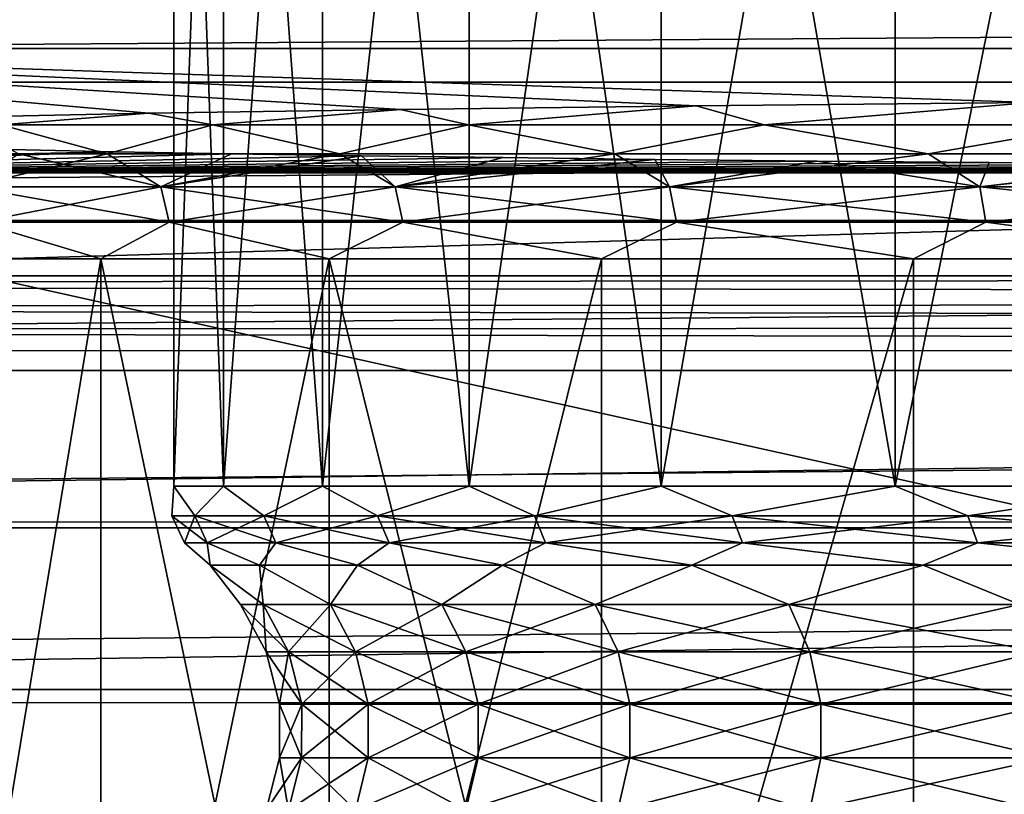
# Model space of a CAD drawing. Header units: metres. Extents: x -206 to 75, y -104 to 104.
# Tile 362 of 656: x -147.07 to -142.3, y 36.97 to 40.72. Entities that reach past the tile are written whole.
import ezdxf

# ---------------------------------------------------------------- set-up
doc = ezdxf.new("R2010")
doc.units = ezdxf.units.M
doc.layers.add('solid_01_1-CONSUMER_THERM_B_125288', color=7, linetype='CONTINUOUS')

msp = doc.modelspace()

# ---------------------------------------------------------------- linework, layer by layer
at = {"layer": 'solid_01_1-CONSUMER_THERM_B_125288'}
for points in [[(-158.776108, 66.195313), (-102.949013, 67.817345), (-158.757141, -66.251068)], [(-102.949013, 67.817345), (-158.757065, -66.804688), (-158.757141, -66.251068)], [(-102.949013, 67.817345), (-103.148926, 67.301086), (-158.757065, -66.804688)], [(-103.148926, 67.301086), (-103.25058, 66.756882), (-158.757065, -66.804688)], [(-103.25058, 66.756882), (-159.058624, -67.86515), (-158.858719, -67.348892)], [(-103.25058, 66.756882), (-103.250504, 66.203262), (-159.058624, -67.86515)], [(-103.25058, 66.756882), (-158.858719, -67.348892), (-158.757065, -66.804688)], [(-103.250504, 66.203262), (-103.231537, -66.243118), (-159.058624, -67.86515)], [(-146.078186, 44.981228, 27.376307), (-146.078171, 38.4655, 27.376303), (-146.319778, 38.4655, 25.463835)], [(-146.319778, 44.981228, 25.463837), (-146.319778, 38.4655, 25.463835), (-146.319778, 38.4655, 23.536165)], [(-146.078186, 44.981228, 27.376307), (-146.319778, 38.4655, 25.463835), (-146.319778, 44.981228, 25.463837)], [(-146.319778, 44.981228, 23.536163), (-146.319778, 38.4655, 23.536165), (-146.078171, 38.4655, 21.623697)], [(-146.319778, 44.981228, 25.463837), (-146.319778, 38.4655, 23.536165), (-146.319778, 44.981228, 23.536163)], [(-146.319778, 44.981228, 23.536163), (-146.078171, 38.4655, 21.623697), (-146.078186, 44.981228, 21.623693)], [(-145.598785, 44.981228, 29.243418), (-146.078171, 38.4655, 27.376303), (-146.078186, 44.981228, 27.376307)], [(-146.078186, 44.981228, 21.623693), (-146.078171, 38.4655, 21.623697), (-145.598785, 38.4655, 19.75659)], [(-146.078186, 44.981228, 21.623693), (-145.598785, 38.4655, 19.75659), (-145.598785, 44.981228, 19.756582)], [(-145.598785, 44.981228, 29.243418), (-145.598785, 38.4655, 29.24341), (-146.078171, 38.4655, 27.376303)], [(-144.88916, 44.981228, 31.035721), (-144.88916, 38.4655, 31.035711), (-145.598785, 38.4655, 29.24341)], [(-144.88916, 44.981228, 31.035721), (-145.598785, 38.4655, 29.24341), (-145.598785, 44.981228, 29.243418)], [(-145.598785, 44.981228, 19.756582), (-145.598785, 38.4655, 19.75659), (-144.88916, 38.4655, 17.964289)], [(-145.598785, 44.981228, 19.756582), (-144.88916, 38.4655, 17.964289), (-144.88916, 44.981228, 17.964279)], [(-143.960495, 44.981228, 32.724949), (-143.960495, 38.4655, 32.724941), (-144.88916, 38.4655, 31.035711)], [(-143.960495, 44.981228, 32.724949), (-144.88916, 38.4655, 31.035711), (-144.88916, 44.981228, 31.035721)], [(-144.88916, 44.981228, 17.964279), (-144.88916, 38.4655, 17.964289), (-143.960495, 38.4655, 16.275059)], [(-144.88916, 44.981228, 17.964279), (-143.960495, 38.4655, 16.275059), (-143.960495, 44.981228, 16.275049)], [(-142.827438, 44.981228, 34.28447), (-142.827438, 38.4655, 34.284458), (-143.960495, 38.4655, 32.724941)], [(-142.827438, 44.981228, 34.28447), (-143.960495, 38.4655, 32.724941), (-143.960495, 44.981228, 32.724949)], [(-143.960495, 44.981228, 16.275049), (-143.960495, 38.4655, 16.275059), (-142.827438, 38.4655, 14.715542)], [(-143.960495, 44.981228, 16.275049), (-142.827438, 38.4655, 14.715542), (-142.827438, 44.981228, 14.715532)], [(-141.507858, 44.981228, 35.689678), (-141.507858, 38.4655, 35.689667), (-142.827438, 38.4655, 34.284458)], [(-141.507858, 44.981228, 35.689678), (-142.827438, 38.4655, 34.284458), (-142.827438, 44.981228, 34.28447)], [(-142.827438, 44.981228, 14.715532), (-142.827438, 38.4655, 14.715542), (-141.507858, 38.4655, 13.310331)], [(-142.827438, 44.981228, 14.715532), (-141.507858, 38.4655, 13.310331), (-141.507858, 44.981228, 13.310323)], [(-89.964531, 41.016792, 108.5), (-172.035614, 41.016754, 108.5), (-172.545212, 40.420033, 108.5)], [(-89.964531, 41.016792, 108.5), (-172.545212, 40.420033, 108.5), (-89.454918, 40.420071, 108.5)], [(-111.998276, 40.583405, 63.5), (-150.001862, 39.483021, 63.5), (-150.001862, 40.583385, 63.5)], [(-111.998276, 40.583405, 63.5), (-111.998276, 39.483036, 63.5), (-150.001862, 39.483021, 63.5)], [(-111.998276, 40.583405, 63.5), (-150.001862, 40.583385, 63.5), (-142.165909, 40.321934, 38.533939)], [(-146.441345, 40.270229, 33.59687), (-150.001862, 40.583385, 63.5), (-147.428909, 40.249802, 31.64625)], [(-145.222382, 40.289249, 35.412815), (-150.001862, 40.583385, 63.5), (-146.441345, 40.270229, 33.59687)], [(-143.790115, 40.306572, 37.066803), (-150.001862, 40.583385, 63.5), (-145.222382, 40.289249, 35.412815)], [(-142.165909, 40.321934, 38.533939), (-150.001862, 40.583385, 63.5), (-143.790115, 40.306572, 37.066803)], [(-89.454918, 40.420071, 108.5), (-172.545212, 40.420033, 108.5), (-172.954926, 39.751484, 108.5)], [(-89.454918, 40.420071, 108.5), (-172.954926, 39.751484, 108.5), (-89.045204, 39.751526, 108.5)], [(-145.222382, 40.289249, 35.412815), (-146.441345, 40.270229, 33.59687), (-146.130142, 40.213737, 34.072479)], [(-145.222382, 40.289249, 35.412815), (-146.130142, 40.213737, 34.072479), (-144.893097, 40.213737, 35.793159)], [(-143.790115, 40.306572, 37.066803), (-145.222382, 40.289249, 35.412815), (-144.893097, 40.213737, 35.793159)], [(-143.790115, 40.306572, 37.066803), (-144.893097, 40.213737, 35.793159), (-143.461395, 40.213737, 37.355621)], [(-142.165909, 40.321934, 38.533939), (-143.790115, 40.306572, 37.066803), (-143.461395, 40.213737, 37.355621)], [(-142.165909, 40.321934, 38.533939), (-143.461395, 40.213737, 37.355621), (-141.855103, 40.213737, 38.737968)], [(-146.441345, 40.270229, 33.59687), (-147.428909, 40.249802, 31.64625), (-147.155228, 40.213734, 32.217682)], [(-146.441345, 40.270229, 33.59687), (-147.155228, 40.213734, 32.217682), (-146.130142, 40.213737, 34.072479)], [(-147.548737, 40.074493, 31.160904), (-146.642517, 40.074493, 33.075523), (-147.155228, 40.213734, 32.217682)], [(-146.642517, 40.074493, 33.075523), (-146.130142, 40.213737, 34.072479), (-147.155228, 40.213734, 32.217682)], [(-146.642517, 40.074493, 33.075523), (-145.515747, 40.074493, 34.869228), (-146.130142, 40.213737, 34.072479)], [(-145.515747, 40.074493, 34.869228), (-144.893097, 40.213737, 35.793159), (-146.130142, 40.213737, 34.072479)], [(-145.515747, 40.074493, 34.869228), (-144.184311, 40.074493, 36.516727), (-144.893097, 40.213737, 35.793159)], [(-144.184311, 40.074493, 36.516727), (-143.461395, 40.213737, 37.355621), (-144.893097, 40.213737, 35.793159)], [(-144.184311, 40.074493, 36.516727), (-142.666977, 40.074493, 37.994789), (-143.461395, 40.213737, 37.355621)], [(-142.666977, 40.074493, 37.994789), (-141.855103, 40.213737, 38.737968), (-143.461395, 40.213737, 37.355621)], [(-142.666977, 40.074493, 37.994789), (-140.985123, 40.074493, 39.282574), (-141.855103, 40.213737, 38.737968)], [(-147.109665, 40.094448, 16.811472), (-149.500061, 39.981224, 6), (-146.60376, 40.084301, 15.842401)], [(-147.070557, 40.074493, 16.756281), (-147.109665, 40.094448, 16.811472), (-146.60376, 40.084301, 15.842401)], [(-146.60376, 40.084301, 15.842401), (-149.500061, 39.981224, 6), (-146.039368, 40.074493, 14.905974)], [(-145.41008, 40.064941, 13.993874), (-146.039368, 40.074493, 14.905974), (-149.500061, 39.981224, 6)], [(-145.41008, 40.064941, 13.993874), (-149.500061, 39.981224, 6), (-144.72612, 40.05582, 13.122935)], [(-144.72612, 40.05582, 13.122935), (-149.500061, 39.981224, 6), (-143.989578, 40.047157, 12.295753)], [(-143.989578, 40.047157, 12.295753), (-149.500061, 39.981224, 6), (-143.203735, 40.038994, 11.516036)], [(-147.309921, 39.914196, 31.535387), (-146.642517, 40.074493, 33.075523), (-147.548737, 40.074493, 31.160904)], [(-147.309921, 39.914196, 31.535387), (-146.382889, 39.914196, 33.381275), (-146.642517, 40.074493, 33.075523)], [(-146.382889, 39.914196, 15.618725), (-147.309921, 39.914196, 17.464613), (-147.070557, 40.074493, 16.756281)], [(-147.070557, 40.074493, 16.756281), (-146.60376, 40.084301, 15.842401), (-146.039368, 40.074493, 14.905974)], [(-146.382889, 39.914196, 15.618725), (-147.070557, 40.074493, 16.756281), (-146.039368, 40.074493, 14.905974)], [(-146.382889, 39.914196, 33.381275), (-145.515747, 40.074493, 34.869228), (-146.642517, 40.074493, 33.075523)], [(-146.382889, 39.914196, 15.618725), (-146.039368, 40.074493, 14.905974), (-145.41008, 40.064941, 13.993874)], [(-146.382889, 39.914196, 33.381275), (-145.247818, 39.914196, 35.107059), (-145.515747, 40.074493, 34.869228)], [(-145.247818, 39.914196, 13.892941), (-146.382889, 39.914196, 15.618725), (-145.41008, 40.064941, 13.993874)], [(-145.247818, 39.914196, 35.107059), (-144.184311, 40.074493, 36.516727), (-145.515747, 40.074493, 34.869228)], [(-145.247818, 39.914196, 13.892941), (-145.41008, 40.064941, 13.993874), (-144.72612, 40.05582, 13.122935)], [(-145.247818, 39.914196, 35.107059), (-143.920074, 39.914196, 36.6894), (-144.184311, 40.074493, 36.516727)], [(-145.247818, 39.914196, 13.892941), (-144.72612, 40.05582, 13.122935), (-143.989578, 40.047157, 12.295753)], [(-143.920074, 39.914196, 12.310599), (-145.247818, 39.914196, 13.892941), (-143.989578, 40.047157, 12.295753)], [(-143.920074, 39.914196, 36.6894), (-142.666977, 40.074493, 37.994789), (-144.184311, 40.074493, 36.516727)], [(-143.920074, 39.914196, 12.310599), (-143.989578, 40.047157, 12.295753), (-143.203735, 40.038994, 11.516036)], [(-143.920074, 39.914196, 36.6894), (-142.417618, 39.914196, 38.106903), (-142.666977, 40.074493, 37.994789)], [(-142.417618, 39.914196, 38.106903), (-140.985123, 40.074493, 39.282574), (-142.666977, 40.074493, 37.994789)], [(-142.417618, 39.914196, 38.106903), (-140.760742, 39.914196, 39.340393), (-140.985123, 40.074493, 39.282574)], [(-143.203735, 40.038994, 11.516036), (-149.500061, 39.981224, 6), (-142.371262, 40.031353, 10.786353)], [(-142.371262, 40.031353, 10.786353), (-149.500061, 39.981224, 6), (-141.49559, 40.024265, 10.109704)], [(-141.49559, 40.024265, 10.109704), (-149.500061, 39.981224, 6), (-140.57988, 40.017761, 9.48849)], [(-140.57988, 40.017761, 9.48849), (-149.500061, 39.981224, 6), (-139.627853, 40.011864, 8.925205)], [(-139.627853, 40.011864, 8.925205), (-149.500061, 39.981224, 6), (-138.642929, 40.006592, 8.421848)], [(-138.642929, 40.006592, 8.421848), (-149.500061, 39.981224, 6), (-137.629044, 40.001968, 7.980417)], [(-149.500061, 39.981224, 6), (-135.792053, 39.995445, 7.357163), (-137.629044, 40.001968, 7.980417)], [(-142.417618, 39.914196, 10.893098), (-143.920074, 39.914196, 12.310599), (-143.203735, 40.038994, 11.516036)], [(-142.417618, 39.914196, 10.893098), (-143.203735, 40.038994, 11.516036), (-142.371262, 40.031353, 10.786353)], [(-142.417618, 39.914196, 10.893098), (-142.371262, 40.031353, 10.786353), (-141.49559, 40.024265, 10.109704)], [(-140.760742, 39.914196, 9.659606), (-142.417618, 39.914196, 10.893098), (-141.49559, 40.024265, 10.109704)], [(-149.500061, 39.981224, 6), (-133.898193, 39.991051, 6.937518), (-135.792053, 39.995445, 7.357163)], [(-149.500061, 39.981224, 6), (-131.96994, 39.988842, 6.726448), (-133.898193, 39.991051, 6.937518)], [(-149.500061, 39.981224, 6), (-130.030197, 39.988842, 6.726447), (-131.96994, 39.988842, 6.726448)], [(-112.500069, 39.981243, 6), (-130.030197, 39.988842, 6.726447), (-149.500061, 39.981224, 6)], [(-112.500069, 39.981243, 6), (-149.500061, 39.981224, 6), (-112.500061, 31.781242, 6)], [(-149.500061, 39.981224, 6), (-149.500061, 31.781225, 6), (-112.500061, 31.781242, 6)], [(-146.342346, 39.742748, 33.357864), (-146.382889, 39.914196, 33.381275), (-147.309921, 39.914196, 31.535387)], [(-146.342346, 39.742748, 33.357864), (-147.309921, 39.914196, 31.535387), (-147.266937, 39.742748, 31.516842)], [(-147.266937, 39.742748, 17.483158), (-147.309921, 39.914196, 17.464613), (-146.382889, 39.914196, 15.618725)], [(-147.266937, 39.742748, 17.483158), (-146.382889, 39.914196, 15.618725), (-146.342346, 39.742748, 15.642135)], [(-145.210266, 39.742748, 35.079102), (-145.247818, 39.914196, 35.107059), (-146.382889, 39.914196, 33.381275)], [(-145.210266, 39.742748, 35.079102), (-146.382889, 39.914196, 33.381275), (-146.342346, 39.742748, 33.357864)], [(-146.342346, 39.742748, 15.642135), (-146.382889, 39.914196, 15.618725), (-145.247818, 39.914196, 13.892941)], [(-146.342346, 39.742748, 15.642135), (-145.247818, 39.914196, 13.892941), (-145.210266, 39.742748, 13.920899)], [(-143.886017, 39.742748, 36.657272), (-143.920074, 39.914196, 36.6894), (-145.247818, 39.914196, 35.107059)], [(-143.886017, 39.742748, 36.657272), (-145.247818, 39.914196, 35.107059), (-145.210266, 39.742748, 35.079102)], [(-145.210266, 39.742748, 13.920899), (-145.247818, 39.914196, 13.892941), (-143.920074, 39.914196, 12.310599)], [(-145.210266, 39.742748, 13.920899), (-143.920074, 39.914196, 12.310599), (-143.886017, 39.742748, 12.342729)], [(-142.387512, 39.742748, 38.071037), (-142.417618, 39.914196, 38.106903), (-143.920074, 39.914196, 36.6894)], [(-142.387512, 39.742748, 38.071037), (-143.920074, 39.914196, 36.6894), (-143.886017, 39.742748, 36.657272)], [(-143.886017, 39.742748, 12.342729), (-143.920074, 39.914196, 12.310599), (-142.417618, 39.914196, 10.893098)], [(-143.886017, 39.742748, 12.342729), (-142.417618, 39.914196, 10.893098), (-142.387512, 39.742748, 10.928964)], [(-140.735016, 39.742752, 39.301277), (-140.760742, 39.914196, 39.340393), (-142.417618, 39.914196, 38.106903)], [(-140.735016, 39.742752, 39.301277), (-142.417618, 39.914196, 38.106903), (-142.387512, 39.742748, 38.071037)], [(-142.387512, 39.742748, 10.928964), (-142.417618, 39.914196, 10.893098), (-140.760742, 39.914196, 9.659606)], [(-142.387512, 39.742748, 10.928964), (-140.760742, 39.914196, 9.659606), (-140.735016, 39.742752, 9.698724)], [(-89.045204, 39.751526, 108.5), (-172.954926, 39.751484, 108.5), (-173.255432, 39.026073, 108.5)], [(-89.045204, 39.751526, 108.5), (-173.255432, 39.026073, 108.5), (-88.744705, 39.026115, 108.5)], [(-147.266937, 39.742748, 31.516842), (-147.54985, 39.566074, 30.776506), (-146.672638, 39.566074, 32.725601)], [(-147.266937, 39.742748, 17.483158), (-146.672638, 39.566074, 16.274401), (-147.54985, 39.566074, 18.223494)], [(-146.342346, 39.742748, 33.357864), (-147.266937, 39.742748, 31.516842), (-146.672638, 39.566074, 32.725601)], [(-147.266937, 39.742748, 17.483158), (-146.342346, 39.742748, 15.642135), (-146.672638, 39.566074, 16.274401)], [(-146.342346, 39.742748, 33.357864), (-146.672638, 39.566074, 32.725601), (-145.566879, 39.566078, 34.554745)], [(-146.342346, 39.742748, 15.642135), (-145.566879, 39.566078, 14.445254), (-146.672638, 39.566074, 16.274401)], [(-145.210266, 39.742748, 35.079102), (-146.342346, 39.742748, 33.357864), (-145.566879, 39.566078, 34.554745)], [(-146.342346, 39.742748, 15.642135), (-145.210266, 39.742748, 13.920899), (-145.566879, 39.566078, 14.445254)], [(-145.210266, 39.742748, 35.079102), (-145.566879, 39.566078, 34.554745), (-144.248703, 39.566078, 36.23727)], [(-145.210266, 39.742748, 13.920899), (-144.248703, 39.566078, 12.762729), (-145.566879, 39.566078, 14.445254)], [(-143.886017, 39.742748, 36.657272), (-145.210266, 39.742748, 35.079102), (-144.248703, 39.566078, 36.23727)], [(-145.210266, 39.742748, 13.920899), (-143.886017, 39.742748, 12.342729), (-144.248703, 39.566078, 12.762729)], [(-143.886017, 39.742748, 36.657272), (-144.248703, 39.566078, 36.23727), (-142.737335, 39.566078, 37.748642)], [(-143.886017, 39.742748, 12.342729), (-142.737335, 39.566078, 11.25136), (-144.248703, 39.566078, 12.762729)], [(-142.387512, 39.742748, 38.071037), (-143.886017, 39.742748, 36.657272), (-142.737335, 39.566078, 37.748642)], [(-143.886017, 39.742748, 12.342729), (-142.387512, 39.742748, 10.928964), (-142.737335, 39.566078, 11.25136)], [(-142.387512, 39.742748, 38.071037), (-142.737335, 39.566078, 37.748642), (-141.05481, 39.566078, 39.066814)], [(-142.387512, 39.742748, 10.928964), (-141.05481, 39.566078, 9.933186), (-142.737335, 39.566078, 11.25136)], [(-140.735016, 39.742752, 39.301277), (-142.387512, 39.742748, 38.071037), (-141.05481, 39.566078, 39.066814)], [(-142.387512, 39.742748, 10.928964), (-140.735016, 39.742752, 9.698724), (-141.05481, 39.566078, 9.933186)], [(-147.549866, 34.281227, 30.776482), (-146.672653, 34.281227, 32.725563), (-147.54985, 39.566074, 30.776506)], [(-147.549866, 34.281227, 18.223509), (-147.54985, 39.566074, 18.223494), (-146.672638, 39.566074, 16.274401)], [(-146.672653, 34.281227, 16.274426), (-147.549866, 34.281227, 18.223509), (-146.672638, 39.566074, 16.274401)], [(-146.672653, 34.281227, 32.725563), (-146.672638, 39.566074, 32.725601), (-147.54985, 39.566074, 30.776506)], [(-146.672653, 34.281227, 16.274426), (-146.672638, 39.566074, 16.274401), (-145.566879, 39.566078, 14.445254)], [(-145.566864, 34.281227, 14.445239), (-146.672653, 34.281227, 16.274426), (-145.566879, 39.566078, 14.445254)], [(-146.672653, 34.281227, 32.725563), (-145.566879, 34.281227, 34.554745), (-146.672638, 39.566074, 32.725601)], [(-145.566879, 34.281227, 34.554745), (-145.566879, 39.566078, 34.554745), (-146.672638, 39.566074, 32.725601)], [(-144.248611, 34.281227, 36.23737), (-144.248703, 39.566078, 36.23727), (-145.566879, 39.566078, 34.554745)], [(-145.566879, 34.281227, 34.554745), (-144.248611, 34.281227, 36.23737), (-145.566879, 39.566078, 34.554745)], [(-145.566864, 34.281227, 14.445239), (-145.566879, 39.566078, 14.445254), (-144.248703, 39.566078, 12.762729)], [(-144.248596, 34.281227, 12.762612), (-145.566864, 34.281227, 14.445239), (-144.248703, 39.566078, 12.762729)], [(-144.248611, 34.281227, 36.23737), (-142.737335, 39.566078, 37.748642), (-144.248703, 39.566078, 36.23727)], [(-144.248596, 34.281227, 12.762612), (-144.248703, 39.566078, 12.762729), (-142.737335, 39.566078, 11.25136)], [(-144.248611, 34.281227, 36.23737), (-142.737198, 34.281227, 37.748756), (-142.737335, 39.566078, 37.748642)], [(-142.737183, 34.281227, 11.251227), (-144.248596, 34.281227, 12.762612), (-142.737335, 39.566078, 11.25136)], [(-142.737198, 34.281227, 37.748756), (-141.05481, 39.566078, 39.066814), (-142.737335, 39.566078, 37.748642)], [(-142.737183, 34.281227, 11.251227), (-142.737335, 39.566078, 11.25136), (-141.05481, 39.566078, 9.933186)], [(-142.737198, 34.281227, 37.748756), (-141.054688, 34.281227, 39.066891), (-141.05481, 39.566078, 39.066814)], [(-141.054672, 34.281227, 9.933097), (-142.737183, 34.281227, 11.251227), (-141.05481, 39.566078, 9.933186)], [(-162.553787, 39.443985, 63.5), (-150.001862, 39.483021, 63.5), (-111.998276, 39.483036, 63.5)], [(-99.461288, 39.362534, 63.5), (-162.553787, 39.443985, 63.5), (-111.998276, 39.483036, 63.5)], [(-162.553787, 39.443985, 63.5), (-99.461288, 39.362534, 63.5), (-162.53154, 39.332439, 63.5)], [(-162.53154, 39.332439, 63.5), (-99.461288, 39.362534, 63.5), (-99.497536, 39.239677, 63.5)], [(-162.53154, 39.332439, 63.5), (-99.497536, 39.239677, 63.5), (-162.496643, 39.223804, 63.5)], [(-162.496643, 39.223804, 63.5), (-99.497536, 39.239677, 63.5), (-99.549232, 39.122292, 63.5)], [(-162.496643, 39.223804, 63.5), (-99.549232, 39.122292, 63.5), (-162.449829, 39.120266, 63.5)], [(-162.096909, 38.291012, 63.5), (-162.449829, 39.120266, 63.5), (-99.549232, 39.122292, 63.5)], [(-162.096909, 38.291012, 63.5), (-99.549232, 39.122292, 63.5), (-99.902328, 38.293732, 63.5)], [(-88.744705, 39.026115, 108.5), (-173.255432, 39.026073, 108.5), (-173.438461, 38.263622, 108.5)], [(-88.744705, 39.026115, 108.5), (-173.438461, 38.263622, 108.5), (-88.561668, 38.263664, 108.5)], [(-146.329254, 38.322731, 24.5), (-146.319778, 38.4655, 23.536165), (-146.319778, 38.4655, 25.463835)], [(-146.217484, 38.322731, 26.347729), (-146.329254, 38.322731, 24.5), (-146.319778, 38.4655, 25.463835)], [(-146.329254, 38.322731, 24.5), (-146.217484, 38.322731, 22.652271), (-146.319778, 38.4655, 23.536165)], [(-146.217484, 38.322731, 26.347729), (-146.319778, 38.4655, 25.463835), (-146.078171, 38.4655, 27.376303)], [(-146.217484, 38.322731, 22.652271), (-146.078171, 38.4655, 21.623697), (-146.319778, 38.4655, 23.536165)], [(-145.88382, 38.322731, 28.168514), (-146.217484, 38.322731, 26.347729), (-146.078171, 38.4655, 27.376303)], [(-146.217484, 38.322731, 22.652271), (-145.88382, 38.322731, 20.831486), (-146.078171, 38.4655, 21.623697)], [(-145.88382, 38.322731, 28.168514), (-146.078171, 38.4655, 27.376303), (-145.598785, 38.4655, 29.24341)], [(-145.88382, 38.322731, 20.831486), (-145.598785, 38.4655, 19.75659), (-146.078171, 38.4655, 21.623697)], [(-145.333099, 38.322731, 29.935804), (-145.88382, 38.322731, 28.168514), (-145.598785, 38.4655, 29.24341)], [(-145.88382, 38.322731, 20.831486), (-145.333099, 38.322731, 19.064196), (-145.598785, 38.4655, 19.75659)], [(-145.333099, 38.322731, 29.935804), (-145.598785, 38.4655, 29.24341), (-144.88916, 38.4655, 31.035711)], [(-145.333099, 38.322731, 19.064196), (-144.88916, 38.4655, 17.964289), (-145.598785, 38.4655, 19.75659)], [(-144.57338, 38.322731, 31.623827), (-145.333099, 38.322731, 29.935804), (-144.88916, 38.4655, 31.035711)], [(-145.333099, 38.322731, 19.064196), (-144.57338, 38.322731, 17.376173), (-144.88916, 38.4655, 17.964289)], [(-144.57338, 38.322731, 31.623827), (-144.88916, 38.4655, 31.035711), (-143.960495, 38.4655, 32.724941)], [(-144.57338, 38.322731, 17.376173), (-143.960495, 38.4655, 16.275059), (-144.88916, 38.4655, 17.964289)], [(-143.615738, 38.322731, 33.20797), (-144.57338, 38.322731, 31.623827), (-143.960495, 38.4655, 32.724941)], [(-144.57338, 38.322731, 17.376173), (-143.615738, 38.322731, 15.792031), (-143.960495, 38.4655, 16.275059)], [(-143.615738, 38.322731, 33.20797), (-143.960495, 38.4655, 32.724941), (-142.827438, 38.4655, 34.284458)], [(-143.615738, 38.322731, 15.792031), (-142.827438, 38.4655, 14.715542), (-143.960495, 38.4655, 16.275059)], [(-142.474121, 38.322731, 34.665131), (-143.615738, 38.322731, 33.20797), (-142.827438, 38.4655, 34.284458)], [(-143.615738, 38.322731, 15.792031), (-142.474121, 38.322731, 14.33487), (-142.827438, 38.4655, 14.715542)], [(-142.474121, 38.322731, 34.665131), (-142.827438, 38.4655, 34.284458), (-141.507858, 38.4655, 35.689667)], [(-142.474121, 38.322731, 14.33487), (-141.507858, 38.4655, 13.310331), (-142.827438, 38.4655, 14.715542)], [(-141.165192, 38.322735, 35.97406), (-142.474121, 38.322731, 34.665131), (-141.507858, 38.4655, 35.689667)], [(-142.474121, 38.322731, 14.33487), (-141.165192, 38.322735, 13.025941), (-141.507858, 38.4655, 13.310331)], [(-162.096909, 38.291012, 63.5), (-99.902328, 38.293732, 63.5), (-161.879105, 37.416245, 63.5)], [(-161.879105, 37.416245, 63.5), (-99.902328, 38.293732, 63.5), (-100.120598, 37.418884, 63.5)], [(-146.157059, 38.191608, 22.659609), (-146.217484, 38.322731, 22.652271), (-146.329254, 38.322731, 24.5)], [(-146.268372, 38.191608, 24.5), (-146.329254, 38.322731, 24.5), (-146.217484, 38.322731, 26.347729)], [(-146.268372, 38.191608, 24.5), (-146.157059, 38.191608, 22.659609), (-146.329254, 38.322731, 24.5)], [(-146.157059, 38.191608, 26.340391), (-146.268372, 38.191608, 24.5), (-146.217484, 38.322731, 26.347729)], [(-145.824707, 38.191608, 20.846054), (-145.88382, 38.322731, 20.831486), (-146.217484, 38.322731, 22.652271)], [(-146.157059, 38.191608, 22.659609), (-145.824707, 38.191608, 20.846054), (-146.217484, 38.322731, 22.652271)], [(-146.157059, 38.191608, 26.340391), (-146.217484, 38.322731, 26.347729), (-145.88382, 38.322731, 28.168514)], [(-145.824707, 38.191608, 28.153946), (-146.157059, 38.191608, 26.340391), (-145.88382, 38.322731, 28.168514)], [(-145.276184, 38.191608, 19.085783), (-145.333099, 38.322731, 19.064196), (-145.88382, 38.322731, 20.831486)], [(-145.824707, 38.191608, 20.846054), (-145.276184, 38.191608, 19.085783), (-145.88382, 38.322731, 20.831486)], [(-145.824707, 38.191608, 28.153946), (-145.88382, 38.322731, 28.168514), (-145.333099, 38.322731, 29.935804)], [(-145.276184, 38.191608, 29.914217), (-145.824707, 38.191608, 28.153946), (-145.333099, 38.322731, 29.935804)], [(-144.519485, 38.191608, 17.404463), (-144.57338, 38.322731, 17.376173), (-145.333099, 38.322731, 19.064196)], [(-145.276184, 38.191608, 19.085783), (-144.519485, 38.191608, 17.404463), (-145.333099, 38.322731, 19.064196)], [(-145.276184, 38.191608, 29.914217), (-145.333099, 38.322731, 29.935804), (-144.57338, 38.322731, 31.623827)], [(-144.519485, 38.191608, 31.595537), (-145.276184, 38.191608, 29.914217), (-144.57338, 38.322731, 31.623827)], [(-143.565643, 38.191608, 15.826611), (-143.615738, 38.322731, 15.792031), (-144.57338, 38.322731, 17.376173)], [(-144.519485, 38.191608, 17.404463), (-143.565643, 38.191608, 15.826611), (-144.57338, 38.322731, 17.376173)], [(-144.519485, 38.191608, 31.595537), (-144.57338, 38.322731, 31.623827), (-143.615738, 38.322731, 33.20797)], [(-143.565643, 38.191608, 33.173389), (-144.519485, 38.191608, 31.595537), (-143.615738, 38.322731, 33.20797)], [(-142.428558, 38.191608, 14.375237), (-142.474121, 38.322731, 14.33487), (-143.615738, 38.322731, 15.792031)], [(-143.565643, 38.191608, 15.826611), (-142.428558, 38.191608, 14.375237), (-143.615738, 38.322731, 15.792031)], [(-143.565643, 38.191608, 33.173389), (-143.615738, 38.322731, 33.20797), (-142.474121, 38.322731, 34.665131)], [(-142.428558, 38.191608, 34.624763), (-143.565643, 38.191608, 33.173389), (-142.474121, 38.322731, 34.665131)], [(-141.124832, 38.191612, 13.071505), (-141.165192, 38.322735, 13.025941), (-142.474121, 38.322731, 14.33487)], [(-142.428558, 38.191608, 34.624763), (-142.474121, 38.322731, 34.665131), (-141.165192, 38.322735, 35.97406)], [(-142.428558, 38.191608, 14.375237), (-141.124832, 38.191612, 13.071505), (-142.474121, 38.322731, 14.33487)], [(-141.124832, 38.191612, 35.928493), (-142.428558, 38.191608, 34.624763), (-141.165192, 38.322735, 35.97406)], [(-88.561668, 38.263664, 108.5), (-173.500061, 37.481213, 108.5), (-88.500069, 37.481255, 108.5)], [(-88.561668, 38.263664, 108.5), (-173.438461, 38.263622, 108.5), (-173.500061, 37.481213, 108.5)], [(-146.268372, 38.191608, 24.5), (-146.142715, 38.083473, 25.452694), (-146.142715, 38.083473, 23.547306)], [(-146.157059, 38.191608, 26.340391), (-146.142715, 38.083473, 25.452694), (-146.268372, 38.191608, 24.5)], [(-146.268372, 38.191608, 24.5), (-146.142715, 38.083473, 23.547306), (-146.157059, 38.191608, 22.659609)], [(-146.157059, 38.191608, 26.340391), (-145.9039, 38.083477, 27.343058), (-146.142715, 38.083473, 25.452694)], [(-145.824707, 38.191608, 28.153946), (-145.9039, 38.083477, 27.343058), (-146.157059, 38.191608, 26.340391)], [(-146.157059, 38.191608, 22.659609), (-146.142715, 38.083473, 23.547306), (-145.9039, 38.083477, 21.656942)], [(-146.157059, 38.191608, 22.659609), (-145.9039, 38.083477, 21.656942), (-145.824707, 38.191608, 20.846054)], [(-145.824707, 38.191608, 28.153946), (-145.430054, 38.083477, 29.188585), (-145.9039, 38.083477, 27.343058)], [(-145.824707, 38.191608, 20.846054), (-145.9039, 38.083477, 21.656942), (-145.430054, 38.083477, 19.811415)], [(-145.276184, 38.191608, 29.914217), (-145.430054, 38.083477, 29.188585), (-145.824707, 38.191608, 28.153946)], [(-145.824707, 38.191608, 20.846054), (-145.430054, 38.083477, 19.811415), (-145.276184, 38.191608, 19.085783)], [(-145.276184, 38.191608, 29.914217), (-144.728622, 38.083477, 30.960171), (-145.430054, 38.083477, 29.188585)], [(-145.276184, 38.191608, 19.085783), (-145.430054, 38.083477, 19.811415), (-144.728622, 38.083477, 18.039829)], [(-144.519485, 38.191608, 31.595537), (-144.728622, 38.083477, 30.960171), (-145.276184, 38.191608, 29.914217)], [(-145.276184, 38.191608, 19.085783), (-144.728622, 38.083477, 18.039829), (-144.519485, 38.191608, 17.404463)], [(-144.519485, 38.191608, 31.595537), (-143.810699, 38.083477, 32.629875), (-144.728622, 38.083477, 30.960171)], [(-144.519485, 38.191608, 17.404463), (-144.728622, 38.083477, 18.039829), (-143.810699, 38.083477, 16.370125)], [(-143.565643, 38.191608, 33.173389), (-143.810699, 38.083477, 32.629875), (-144.519485, 38.191608, 31.595537)], [(-144.519485, 38.191608, 17.404463), (-143.810699, 38.083477, 16.370125), (-143.565643, 38.191608, 15.826611)], [(-143.565643, 38.191608, 33.173389), (-142.690735, 38.083477, 34.171368), (-143.810699, 38.083477, 32.629875)], [(-143.565643, 38.191608, 15.826611), (-143.810699, 38.083477, 16.370125), (-142.690735, 38.083477, 14.828633)], [(-142.428558, 38.191608, 34.624763), (-142.690735, 38.083477, 34.171368), (-143.565643, 38.191608, 33.173389)], [(-143.565643, 38.191608, 15.826611), (-142.690735, 38.083477, 14.828633), (-142.428558, 38.191608, 14.375237)], [(-142.428558, 38.191608, 34.624763), (-141.386414, 38.083477, 35.560337), (-142.690735, 38.083477, 34.171368)], [(-142.428558, 38.191608, 14.375237), (-142.690735, 38.083477, 14.828633), (-141.386414, 38.083477, 13.439665)], [(-141.124832, 38.191612, 35.928493), (-141.386414, 38.083477, 35.560337), (-142.428558, 38.191608, 34.624763)], [(-142.428558, 38.191608, 14.375237), (-141.386414, 38.083477, 13.439665), (-141.124832, 38.191612, 13.071505)], [(-145.886841, 37.892265, 26.307581), (-146.142715, 38.083473, 25.452694), (-145.9039, 38.083477, 27.343058)], [(-145.886841, 37.892265, 22.692419), (-145.9039, 38.083477, 21.656942), (-146.142715, 38.083473, 23.547306)], [(-145.99617, 37.892265, 24.5), (-146.142715, 38.083473, 23.547306), (-146.142715, 38.083473, 25.452694)], [(-145.886841, 37.892265, 26.307581), (-145.99617, 37.892265, 24.5), (-146.142715, 38.083473, 25.452694)], [(-145.99617, 37.892265, 24.5), (-145.886841, 37.892265, 22.692419), (-146.142715, 38.083473, 23.547306)], [(-145.56041, 37.892265, 28.088804), (-145.9039, 38.083477, 27.343058), (-145.430054, 38.083477, 29.188585)], [(-145.56041, 37.892265, 28.088804), (-145.886841, 37.892265, 26.307581), (-145.9039, 38.083477, 27.343058)], [(-145.56041, 37.892265, 20.911196), (-145.430054, 38.083477, 19.811415), (-145.9039, 38.083477, 21.656942)], [(-145.886841, 37.892265, 22.692419), (-145.56041, 37.892265, 20.911196), (-145.9039, 38.083477, 21.656942)], [(-145.021667, 37.892265, 29.817694), (-145.56041, 37.892265, 28.088804), (-145.430054, 38.083477, 29.188585)], [(-145.56041, 37.892265, 20.911196), (-145.021667, 37.892265, 19.182306), (-145.430054, 38.083477, 19.811415)], [(-145.021667, 37.892265, 29.817694), (-145.430054, 38.083477, 29.188585), (-144.728622, 38.083477, 30.960171)], [(-145.021667, 37.892265, 19.182306), (-144.728622, 38.083477, 18.039829), (-145.430054, 38.083477, 19.811415)], [(-144.278458, 37.892265, 31.46904), (-145.021667, 37.892265, 29.817694), (-144.728622, 38.083477, 30.960171)], [(-145.021667, 37.892265, 19.182306), (-144.278458, 37.892265, 17.53096), (-144.728622, 38.083477, 18.039829)], [(-144.278458, 37.892265, 31.46904), (-144.728622, 38.083477, 30.960171), (-143.810699, 38.083477, 32.629875)], [(-144.278458, 37.892265, 17.53096), (-143.810699, 38.083477, 16.370125), (-144.728622, 38.083477, 18.039829)], [(-143.341629, 37.892269, 33.018761), (-144.278458, 37.892265, 31.46904), (-143.810699, 38.083477, 32.629875)], [(-144.278458, 37.892265, 17.53096), (-143.341629, 37.892269, 15.981239), (-143.810699, 38.083477, 16.370125)], [(-143.341629, 37.892269, 33.018761), (-143.810699, 38.083477, 32.629875), (-142.690735, 38.083477, 34.171368)], [(-143.341629, 37.892269, 15.981239), (-142.690735, 38.083477, 14.828633), (-143.810699, 38.083477, 16.370125)], [(-142.224823, 37.892269, 34.44426), (-143.341629, 37.892269, 33.018761), (-142.690735, 38.083477, 34.171368)], [(-143.341629, 37.892269, 15.981239), (-142.224823, 37.892269, 14.55574), (-142.690735, 38.083477, 14.828633)], [(-142.224823, 37.892269, 34.44426), (-142.690735, 38.083477, 34.171368), (-141.386414, 38.083477, 35.560337)], [(-142.224823, 37.892269, 14.55574), (-141.386414, 38.083477, 13.439665), (-142.690735, 38.083477, 14.828633)], [(-145.763611, 37.663292, 22.70738), (-145.886841, 37.892265, 22.692419), (-145.99617, 37.892265, 24.5)], [(-145.87204, 37.663292, 24.5), (-145.99617, 37.892265, 24.5), (-145.886841, 37.892265, 26.307581)], [(-145.87204, 37.663292, 24.5), (-145.763611, 37.663292, 22.70738), (-145.99617, 37.892265, 24.5)], [(-145.439896, 37.663292, 20.940903), (-145.56041, 37.892265, 20.911196), (-145.886841, 37.892265, 22.692419)], [(-145.763611, 37.663292, 22.70738), (-145.439896, 37.663292, 20.940903), (-145.886841, 37.892265, 22.692419)], [(-145.763611, 37.663292, 26.29262), (-145.886841, 37.892265, 26.307581), (-145.56041, 37.892265, 28.088804)], [(-145.763611, 37.663292, 26.29262), (-145.87204, 37.663292, 24.5), (-145.886841, 37.892265, 26.307581)], [(-145.439896, 37.663292, 28.059097), (-145.763611, 37.663292, 26.29262), (-145.56041, 37.892265, 28.088804)], [(-144.905609, 37.663292, 19.226324), (-145.021667, 37.892265, 19.182306), (-145.56041, 37.892265, 20.911196)], [(-145.439896, 37.663292, 20.940903), (-144.905609, 37.663292, 19.226324), (-145.56041, 37.892265, 20.911196)], [(-145.439896, 37.663292, 28.059097), (-145.56041, 37.892265, 28.088804), (-145.021667, 37.892265, 29.817694)], [(-144.905609, 37.663292, 29.773676), (-145.439896, 37.663292, 28.059097), (-145.021667, 37.892265, 29.817694)], [(-144.168549, 37.663292, 17.588648), (-144.278458, 37.892265, 17.53096), (-145.021667, 37.892265, 19.182306)], [(-144.905609, 37.663292, 19.226324), (-144.168549, 37.663292, 17.588648), (-145.021667, 37.892265, 19.182306)], [(-144.905609, 37.663292, 29.773676), (-145.021667, 37.892265, 29.817694), (-144.278458, 37.892265, 31.46904)], [(-144.168549, 37.663292, 31.411352), (-144.905609, 37.663292, 29.773676), (-144.278458, 37.892265, 31.46904)], [(-143.239471, 37.663292, 16.051754), (-143.341629, 37.892269, 15.981239), (-144.278458, 37.892265, 17.53096)], [(-144.168549, 37.663292, 31.411352), (-144.278458, 37.892265, 31.46904), (-143.341629, 37.892269, 33.018761)], [(-144.168549, 37.663292, 17.588648), (-143.239471, 37.663292, 16.051754), (-144.278458, 37.892265, 17.53096)], [(-143.239471, 37.663292, 32.948246), (-144.168549, 37.663292, 31.411352), (-143.341629, 37.892269, 33.018761)], [(-142.131897, 37.663292, 14.638054), (-142.224823, 37.892269, 14.55574), (-143.341629, 37.892269, 15.981239)], [(-143.239471, 37.663292, 16.051754), (-142.131897, 37.663292, 14.638054), (-143.341629, 37.892269, 15.981239)], [(-143.239471, 37.663292, 32.948246), (-143.341629, 37.892269, 33.018761), (-142.224823, 37.892269, 34.44426)], [(-142.131897, 37.663292, 34.361946), (-143.239471, 37.663292, 32.948246), (-142.224823, 37.892269, 34.44426)], [(-145.700119, 37.410809, 22.71509), (-145.763611, 37.663292, 22.70738), (-145.87204, 37.663292, 24.5)], [(-145.80809, 37.410809, 24.5), (-145.87204, 37.663292, 24.5), (-145.763611, 37.663292, 26.29262)], [(-145.80809, 37.410809, 24.5), (-145.700119, 37.410809, 22.71509), (-145.87204, 37.663292, 24.5)], [(-145.700119, 37.410809, 26.28491), (-145.80809, 37.410809, 24.5), (-145.763611, 37.663292, 26.29262)], [(-145.377792, 37.410809, 20.956207), (-145.439896, 37.663292, 20.940903), (-145.763611, 37.663292, 22.70738)], [(-145.700119, 37.410809, 22.71509), (-145.377792, 37.410809, 20.956207), (-145.763611, 37.663292, 22.70738)], [(-145.700119, 37.410809, 26.28491), (-145.763611, 37.663292, 26.29262), (-145.439896, 37.663292, 28.059097)], [(-145.377792, 37.410809, 28.043793), (-145.700119, 37.410809, 26.28491), (-145.439896, 37.663292, 28.059097)], [(-144.84581, 37.410809, 19.249001), (-144.905609, 37.663292, 19.226324), (-145.439896, 37.663292, 20.940903)], [(-145.377792, 37.410809, 20.956207), (-144.84581, 37.410809, 19.249001), (-145.439896, 37.663292, 20.940903)], [(-145.377792, 37.410809, 28.043793), (-145.439896, 37.663292, 28.059097), (-144.905609, 37.663292, 29.773676)], [(-144.84581, 37.410809, 29.750999), (-145.377792, 37.410809, 28.043793), (-144.905609, 37.663292, 29.773676)], [(-144.111923, 37.410809, 17.618366), (-144.168549, 37.663292, 17.588648), (-144.905609, 37.663292, 19.226324)], [(-144.84581, 37.410809, 19.249001), (-144.111923, 37.410809, 17.618366), (-144.905609, 37.663292, 19.226324)], [(-144.84581, 37.410809, 29.750999), (-144.905609, 37.663292, 29.773676), (-144.168549, 37.663292, 31.411352)], [(-144.111923, 37.410809, 31.381634), (-144.84581, 37.410809, 29.750999), (-144.168549, 37.663292, 31.411352)], [(-143.186829, 37.410809, 16.088081), (-143.239471, 37.663292, 16.051754), (-144.168549, 37.663292, 17.588648)], [(-144.111923, 37.410809, 17.618366), (-143.186829, 37.410809, 16.088081), (-144.168549, 37.663292, 17.588648)], [(-144.111923, 37.410809, 31.381634), (-144.168549, 37.663292, 31.411352), (-143.239471, 37.663292, 32.948246)], [(-143.186829, 37.410809, 32.911919), (-144.111923, 37.410809, 31.381634), (-143.239471, 37.663292, 32.948246)], [(-142.08403, 37.410809, 14.680462), (-142.131897, 37.663292, 14.638054), (-143.239471, 37.663292, 16.051754)], [(-143.186829, 37.410809, 16.088081), (-142.08403, 37.410809, 14.680462), (-143.239471, 37.663292, 16.051754)], [(-143.186829, 37.410809, 32.911919), (-143.239471, 37.663292, 32.948246), (-142.131897, 37.663292, 34.361946)], [(-142.08403, 37.410809, 34.319538), (-143.186829, 37.410809, 32.911919), (-142.131897, 37.663292, 34.361946)], [(-173.500031, -37.518787, 108.5), (-88.500069, 37.481255, 108.5), (-173.500061, 37.481213, 108.5)], [(-173.500031, -37.518787, 108.5), (-88.500031, -37.518745, 108.5), (-88.500069, 37.481255, 108.5)], [(-161.879105, 37.416245, 63.5), (-100.120598, 37.418884, 63.5), (-161.801987, 36.518055, 63.5)], [(-161.801987, 36.518055, 63.5), (-100.120598, 37.418884, 63.5), (-100.198135, 36.520542, 63.5)], [(-145.808258, 37.150352, 24.5), (-145.80809, 37.410809, 24.5), (-145.700119, 37.410809, 26.28491)], [(-145.808258, 37.150352, 24.5), (-145.700287, 37.150352, 22.715071), (-145.80809, 37.410809, 24.5)], [(-145.700287, 37.150352, 26.284929), (-145.808258, 37.150352, 24.5), (-145.700119, 37.410809, 26.28491)], [(-145.700287, 37.150352, 22.715071), (-145.700119, 37.410809, 22.71509), (-145.80809, 37.410809, 24.5)], [(-145.700287, 37.150352, 22.715071), (-145.37796, 37.150352, 20.956169), (-145.700119, 37.410809, 22.71509)], [(-145.700287, 37.150352, 26.284929), (-145.700119, 37.410809, 26.28491), (-145.377792, 37.410809, 28.043793)], [(-145.37796, 37.150352, 28.043831), (-145.700287, 37.150352, 26.284929), (-145.377792, 37.410809, 28.043793)], [(-145.37796, 37.150352, 20.956169), (-145.377792, 37.410809, 20.956207), (-145.700119, 37.410809, 22.71509)], [(-145.37796, 37.150352, 20.956169), (-144.845963, 37.150352, 19.248943), (-145.377792, 37.410809, 20.956207)], [(-145.37796, 37.150352, 28.043831), (-145.377792, 37.410809, 28.043793), (-144.84581, 37.410809, 29.750999)], [(-144.845963, 37.150352, 29.751057), (-145.37796, 37.150352, 28.043831), (-144.84581, 37.410809, 29.750999)], [(-144.845963, 37.150352, 19.248943), (-144.84581, 37.410809, 19.249001), (-145.377792, 37.410809, 20.956207)], [(-144.845963, 37.150352, 19.248943), (-144.112061, 37.150352, 17.618292), (-144.84581, 37.410809, 19.249001)], [(-144.845963, 37.150352, 29.751057), (-144.84581, 37.410809, 29.750999), (-144.111923, 37.410809, 31.381634)], [(-144.112061, 37.150352, 31.381708), (-144.845963, 37.150352, 29.751057), (-144.111923, 37.410809, 31.381634)], [(-144.112061, 37.150352, 17.618292), (-144.111923, 37.410809, 17.618366), (-144.84581, 37.410809, 19.249001)], [(-144.112061, 37.150352, 17.618292), (-143.186966, 37.150352, 16.08799), (-144.111923, 37.410809, 17.618366)], [(-144.112061, 37.150352, 31.381708), (-144.111923, 37.410809, 31.381634), (-143.186829, 37.410809, 32.911919)], [(-143.186966, 37.150352, 32.91201), (-144.112061, 37.150352, 31.381708), (-143.186829, 37.410809, 32.911919)], [(-143.186966, 37.150352, 16.08799), (-143.186829, 37.410809, 16.088081), (-144.111923, 37.410809, 17.618366)], [(-143.186966, 37.150352, 16.08799), (-142.084152, 37.150352, 14.680355), (-143.186829, 37.410809, 16.088081)], [(-143.186966, 37.150352, 32.91201), (-143.186829, 37.410809, 32.911919), (-142.08403, 37.410809, 34.319538)], [(-142.084152, 37.150352, 34.319645), (-143.186966, 37.150352, 32.91201), (-142.08403, 37.410809, 34.319538)], [(-142.084152, 37.150352, 14.680355), (-142.08403, 37.410809, 14.680462), (-143.186829, 37.410809, 16.088081)], [(-145.872513, 36.897945, 24.5), (-145.808258, 37.150352, 24.5), (-145.700287, 37.150352, 26.284929)], [(-145.872513, 36.897945, 24.5), (-145.764084, 36.897945, 22.707323), (-145.808258, 37.150352, 24.5)], [(-145.764084, 36.897945, 26.292677), (-145.872513, 36.897945, 24.5), (-145.700287, 37.150352, 26.284929)], [(-145.764084, 36.897945, 22.707323), (-145.700287, 37.150352, 22.715071), (-145.808258, 37.150352, 24.5)], [(-145.764084, 36.897945, 22.707323), (-145.440353, 36.897945, 20.940788), (-145.700287, 37.150352, 22.715071)], [(-145.764084, 36.897945, 26.292677), (-145.700287, 37.150352, 26.284929), (-145.37796, 37.150352, 28.043831)], [(-145.440353, 36.897945, 28.059212), (-145.764084, 36.897945, 26.292677), (-145.37796, 37.150352, 28.043831)], [(-145.440353, 36.897945, 20.940788), (-145.37796, 37.150352, 20.956169), (-145.700287, 37.150352, 22.715071)], [(-145.440353, 36.897945, 20.940788), (-144.906052, 36.897945, 19.226154), (-145.37796, 37.150352, 20.956169)], [(-145.440353, 36.897945, 28.059212), (-145.37796, 37.150352, 28.043831), (-144.845963, 37.150352, 29.751057)], [(-144.906052, 36.897945, 29.773846), (-145.440353, 36.897945, 28.059212), (-144.845963, 37.150352, 29.751057)], [(-144.906052, 36.897945, 19.226154), (-144.845963, 37.150352, 19.248943), (-145.37796, 37.150352, 20.956169)], [(-144.906052, 36.897945, 19.226154), (-144.168976, 36.897949, 17.588427), (-144.845963, 37.150352, 19.248943)], [(-144.906052, 36.897945, 29.773846), (-144.845963, 37.150352, 29.751057), (-144.112061, 37.150352, 31.381708)], [(-144.168976, 36.897949, 31.411573), (-144.906052, 36.897945, 29.773846), (-144.112061, 37.150352, 31.381708)], [(-144.168976, 36.897949, 17.588427), (-144.112061, 37.150352, 17.618292), (-144.845963, 37.150352, 19.248943)], [(-144.168976, 36.897949, 17.588427), (-143.239853, 36.897949, 16.051483), (-144.112061, 37.150352, 17.618292)], [(-144.168976, 36.897949, 31.411573), (-144.112061, 37.150352, 31.381708), (-143.186966, 37.150352, 32.91201)], [(-143.239853, 36.897949, 32.948517), (-144.168976, 36.897949, 31.411573), (-143.186966, 37.150352, 32.91201)], [(-143.239853, 36.897949, 16.051483), (-143.186966, 37.150352, 16.08799), (-144.112061, 37.150352, 17.618292)], [(-143.239853, 36.897949, 16.051483), (-142.132263, 36.897949, 14.637739), (-143.186966, 37.150352, 16.08799)], [(-143.239853, 36.897949, 32.948517), (-143.186966, 37.150352, 32.91201), (-142.084152, 37.150352, 34.319645)], [(-142.132263, 36.897949, 34.362263), (-143.239853, 36.897949, 32.948517), (-142.084152, 37.150352, 34.319645)], [(-142.132263, 36.897949, 14.637739), (-142.084152, 37.150352, 14.680355), (-143.186966, 37.150352, 16.08799)]]:
    msp.add_3dface(points, dxfattribs=at)

doc.saveas('drawing.dxf')
